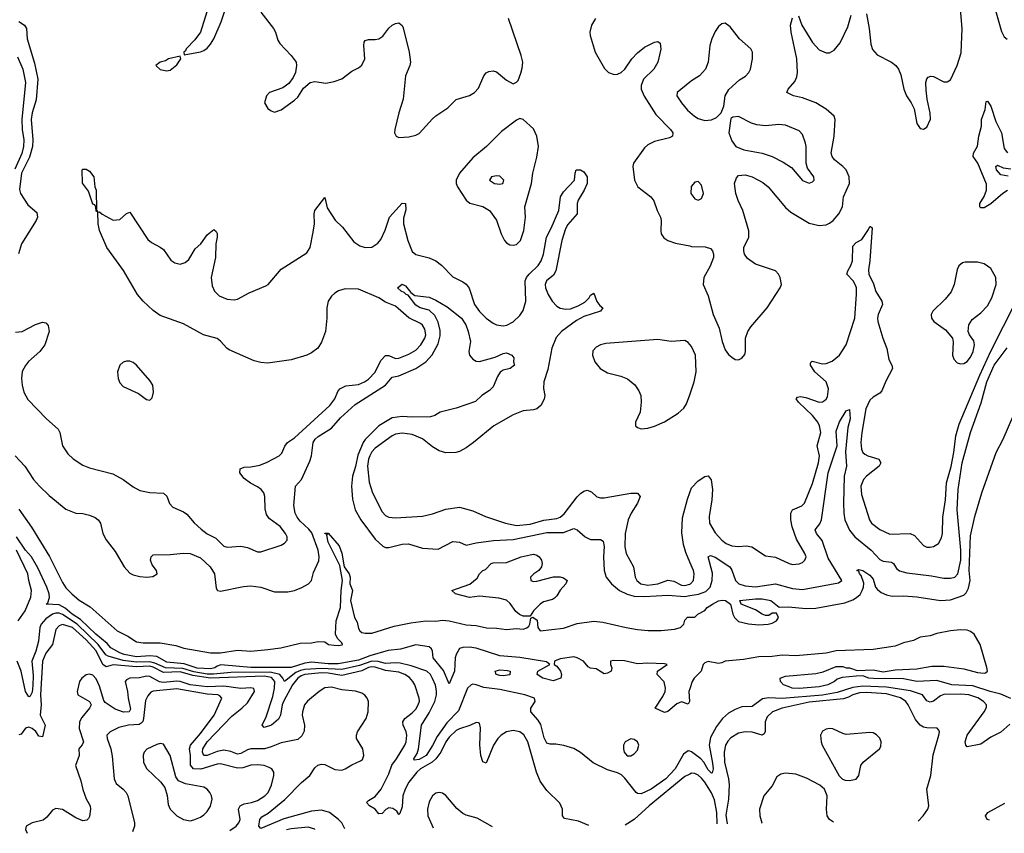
# Model space of a CAD drawing. Header units: inches. Extents: x 1682530 to 1839546, y 640742 to 791647.
# Tile 555 of 656: x 1816015 to 1821870, y 642587 to 647423. Entities that reach past the tile are written whole.
import ezdxf

# ---------------------------------------------------------------- set-up
doc = ezdxf.new("R2010")
doc.units = ezdxf.units.IN
doc.header["$MEASUREMENT"] = 0
doc.layers.add('B8614', color=7, linetype='Continuous')
doc.layers.add('B8624', color=7, linetype='Continuous')

msp = doc.modelspace()

# ---------------------------------------------------------------- linework, layer by layer
at = {"layer": 'B8614', "color": 5}
for points, elevation in [([(1817138.6, 647501.4), (1817090.4, 647350), (1817056.5, 647303.5), (1817005.5, 647250), (1817001.4, 647238.6), (1816991.3, 647230), (1816994, 647214), (1817090, 647232.4), (1817110, 647240.3), (1817130, 647254.9), (1817150, 647278.4), (1817170, 647308.5), (1817212.9, 647410), (1817252.6, 647530)], 420), ([(1817450, 647468.9), (1817524.6, 647370), (1817536, 647350), (1817550, 647301), (1817561.4, 647281.4), (1817630.6, 647210), (1817659.3, 647170), (1817661.3, 647150), (1817654.9, 647110), (1817641.3, 647078.7), (1817615.8, 647044.2), (1817580.9, 647019.1), (1817501, 646990), (1817482, 646970), (1817470.6, 646930), (1817490, 646894.8), (1817510, 646880.7), (1817530, 646874), (1817570, 646888), (1817650, 646945.5), (1817670, 646963), (1817703.1, 647016.9), (1817742.7, 647050), (1817770, 647054.9), (1817834.9, 647045.1), (1817884.4, 647055.6), (1817930, 647071.8), (1817990, 647117.6), (1818030, 647137.6), (1818050, 647152.7), (1818068.5, 647190), (1818061.4, 647270), (1818064, 647290), (1818070, 647299.3), (1818090, 647306), (1818130, 647305.8), (1818150, 647310.2), (1818174.5, 647325.5), (1818210, 647373.1), (1818230, 647390.3), (1818250, 647400.3), (1818270, 647403.8), (1818288.8, 647388.8), (1818294.7, 647374.7), (1818331.7, 647230), (1818338.9, 647170), (1818335.6, 647150), (1818309.2, 647090), (1818296.6, 646950), (1818270.2, 646870), (1818245.5, 646770), (1818243.6, 646750), (1818253.4, 646730), (1818270, 646723.9), (1818330, 646727.8), (1818370, 646736.3), (1818390, 646747.2), (1818470, 646834.2), (1818490, 646852.3), (1818561.2, 646898.8), (1818610, 646948.7), (1818690, 646971.7), (1818720.7, 646990), (1818742.9, 647017.1), (1818774.5, 647090), (1818790, 647107.7), (1818804.9, 647115.1), (1818830, 647118.4), (1818850, 647112.7), (1818910, 647064), (1818950, 647042), (1818969, 647051), (1818979, 647061), (1818995.1, 647104.9), (1819004.2, 647135.8), (1819006.3, 647170), (1818997.4, 647210), (1818922.4, 647430)], 420), ([(1816010, 647412.4), (1816043.8, 647390), (1816056, 647370), (1816060.7, 647310), (1816104.3, 647164.3), (1816124.1, 647070), (1816113.1, 646946.9), (1816090, 646869.7), (1816083, 646830), (1816093.3, 646710), (1816091.5, 646670), (1816074.4, 646605.6), (1816025.3, 646510), (1816013.3, 646413.3), (1816019.8, 646390), (1816063.2, 646323.2), (1816116.6, 646276.6), (1816121, 646250), (1816113.4, 646230), (1816026.4, 646090), (1816007.9, 646032.1)], 380), ([(1819438.9, 647430), (1819416, 647390), (1819406, 647350), (1819407.6, 647330), (1819437.8, 647230), (1819493.4, 647133.4), (1819515.8, 647110), (1819550, 647096.5), (1819570, 647098.5), (1819592.8, 647110), (1819613.3, 647130), (1819655.4, 647190), (1819690, 647227), (1819730, 647260.3), (1819790.6, 647290.6), (1819810, 647294), (1819823.5, 647283.5), (1819827.9, 647247.9), (1819810.2, 647169.8), (1819787, 647130), (1819725.2, 647070), (1819710, 647032.7), (1819711.5, 647010), (1819728.3, 646968.3), (1819799, 646859), (1819886, 646770), (1819898.5, 646750), (1819897, 646730), (1819879.7, 646720.3), (1819790, 646699.8), (1819750, 646679.7), (1819730, 646661.6), (1819665.5, 646570), (1819661.8, 646550), (1819671.2, 646470), (1819691.6, 646430), (1819768.8, 646370), (1819787.1, 646347.1), (1819805.4, 646290), (1819826.7, 646250), (1819830.2, 646230), (1819827.2, 646167.2), (1819830.6, 646150), (1819846.6, 646126.6), (1819870.4, 646110.4), (1819915.6, 646095.6), (1820000, 646078.1)], 420), ([(1816002.4, 647202.4), (1816034.8, 647130), (1816049.6, 647050), (1816028.7, 646830), (1816030.6, 646770), (1816039.3, 646710), (1816037.8, 646670), (1816027.5, 646627.5), (1815985.7, 646534.3)], 360), ([(1820000, 647052.2), (1819924.4, 646990), (1819922.6, 646970), (1819950.2, 646930), (1819986.3, 646886.3), (1820000, 646874.4)], 440), ([(1815990, 645565.7), (1816030, 645570.3), (1816110, 645611.5), (1816150, 645624.9), (1816170, 645621.1), (1816185.3, 645605.3), (1816190.3, 645570), (1816164.7, 645490), (1816136.1, 645450), (1816068.3, 645391.7), (1816050, 645368.6), (1816030, 645331.3), (1816025.5, 645290), (1816030.1, 645250.1), (1816039.3, 645210), (1816064.7, 645164.7), (1816173.8, 645050), (1816244.2, 644990), (1816254.9, 644970), (1816270.3, 644890.3), (1816302, 644842), (1816333.8, 644813.8), (1816390, 644775.8), (1816430, 644758.7), (1816570, 644722.8), (1816630.2, 644690.2), (1816690, 644646.7), (1816730, 644624.9), (1816790, 644612.2), (1816870, 644608), (1816890, 644590.8), (1816907.1, 644547.1), (1816925.4, 644525.4), (1816990, 644498.7), (1817010, 644484.9), (1817053.1, 644433.1), (1817094, 644394), (1817130, 644368.1), (1817180.9, 644340.9), (1817230, 644293.1), (1817250, 644286.9), (1817330, 644294.3), (1817370, 644284.9), (1817430, 644260.4), (1817450, 644260.5), (1817570, 644299.3), (1817590, 644310.8), (1817606, 644330), (1817606, 644350), (1817595.1, 644370), (1817563.7, 644410), (1817498, 644458), (1817482.4, 644482.4), (1817475.5, 644515.5), (1817472.8, 644590), (1817466.6, 644610), (1817451.3, 644630), (1817430, 644646), (1817387.6, 644667.6), (1817350, 644696.4), (1817325.4, 644730), (1817327.3, 644752.7), (1817350, 644763.1), (1817390, 644764.7), (1817443.8, 644776.2), (1817487.5, 644792.5), (1817558.7, 644830), (1817573.9, 644846.1), (1817591.3, 644888.7), (1817607.1, 644910), (1817650, 644938.5), (1817859.4, 645130), (1817889, 645170), (1817906.4, 645213.6), (1817918.5, 645230), (1817954.1, 645245.9), (1818030, 645255.1), (1818066.6, 645270), (1818090, 645285.9), (1818130, 645328.3), (1818162.3, 645397.7), (1818190, 645427.4), (1818210, 645426.4), (1818250, 645409.4), (1818270, 645411.7), (1818330, 645434.6), (1818370, 645459.4), (1818400.9, 645490), (1818425.2, 645530), (1818429.9, 645550), (1818424.1, 645584.1), (1818410, 645607.9), (1818398.1, 645618.1), (1818330, 645651.8), (1818250, 645720.7), (1818190, 645745.1), (1818150.9, 645770.9), (1818030, 645820.7), (1817950, 645823.4), (1817910.8, 645810.8), (1817890, 645797.9), (1817870, 645779.8), (1817849.4, 645750), (1817841.4, 645710), (1817842, 645650), (1817834.7, 645570), (1817810, 645506.6), (1817788.5, 645470), (1817750, 645442.2), (1817723, 645430), (1817630, 645401.8), (1817490, 645382.4), (1817450, 645385.4), (1817410, 645395.8), (1817261.2, 645461.2), (1817247.4, 645470), (1817210, 645512.2), (1817190, 645527.6), (1817109.2, 645549.2), (1816990, 645614.6), (1816850, 645665.6), (1816810, 645694.7), (1816750, 645749.7), (1816715.3, 645790), (1816632.6, 645932.6), (1816534.5, 646070), (1816489.6, 646170), (1816482, 646210), (1816480.4, 646279.6), (1816490, 646282), (1816506.4, 646266.4), (1816570.6, 646230.6), (1816610, 646234.8), (1816650, 646270.7), (1816670, 646278.8), (1816777.4, 646117.4), (1816798.9, 646098.9), (1816850, 646072), (1816870, 646056.4), (1816914.4, 645994.4), (1816938.5, 645978.5), (1816970, 645970.7), (1817000.2, 645979.8), (1817022, 645998), (1817058, 646062), (1817092.7, 646090), (1817130, 646144), (1817170, 646176), (1817184, 646164), (1817190, 646152), (1817190.3, 646130.3), (1817181.7, 646090), (1817178.8, 646010), (1817153.8, 645890), (1817160.7, 645840.7), (1817174.3, 645810), (1817201.4, 645781.4), (1817250, 645762), (1817290, 645757.6), (1817310, 645762.2), (1817379.9, 645800.1), (1817479.6, 645840.4), (1817492.8, 645850), (1817570, 645940.2), (1817723.1, 646036.9), (1817742.4, 646070), (1817760.6, 646159.4), (1817767.7, 646210), (1817766.6, 646270), (1817770.7, 646290), (1817830, 646366.8), (1817844.3, 646304.3), (1817892.2, 646232.2), (1817934.2, 646190), (1818003.1, 646103.1), (1818038.3, 646078.3), (1818070, 646068.3), (1818110, 646071.2), (1818145.9, 646094.1), (1818162.8, 646117.2), (1818188.8, 646171.2), (1818213.8, 646250), (1818290, 646332), (1818310, 646330.7), (1818312.5, 646292.5), (1818297.4, 646242.6), (1818298.3, 646210), (1818323.9, 646110), (1818350, 646044.6), (1818370, 646027.3), (1818450, 646007.2), (1818490.8, 645990.8), (1818524.1, 645964.1), (1818590, 645894.3), (1818650, 645865.8), (1818670, 645851.6), (1818687.3, 645827.3), (1818719.4, 645730), (1818750, 645688.4), (1818789.3, 645650), (1818830, 645619.2), (1818850, 645609.5), (1818890, 645604.2), (1818912.1, 645607.9), (1818950, 645627.6), (1818990, 645665.5), (1819010, 645694), (1819024.3, 645750), (1819021.5, 645870), (1819029, 645890), (1819044.1, 645910), (1819097.7, 645962.3), (1819116.7, 645990), (1819129.9, 646030), (1819147.1, 646130), (1819176.3, 646183.7), (1819220.9, 646290), (1819231.7, 646370), (1819250, 646400.2), (1819314, 646470), (1819318, 646510), (1819325.2, 646530), (1819350, 646530.4), (1819370, 646519.5), (1819390.1, 646490.1), (1819390.2, 646450), (1819372.5, 646410), (1819335.6, 646350), (1819331, 646330), (1819331.1, 646270), (1819274.6, 646205.4), (1819260.5, 646179.5), (1819238.2, 646110), (1819203.6, 645930), (1819190, 645904.7), (1819148.6, 645870), (1819140.5, 645850), (1819141.9, 645830), (1819158, 645790), (1819182.1, 645750), (1819210, 645720.5), (1819230, 645709), (1819263.3, 645703.3), (1819290, 645705.1), (1819337.2, 645722.8), (1819375.8, 645744.2), (1819401.2, 645770), (1819410, 645785.3), (1819430, 645798), (1819448.2, 645748.2), (1819464.2, 645724.2), (1819482.4, 645710), (1819468.4, 645690), (1819370, 645658.9), (1819325.6, 645634.4), (1819237, 645570), (1819205.9, 645534.1), (1819178.9, 645470), (1819156, 645344), (1819133.1, 645270), (1819130.4, 645230.4), (1819138.4, 645190), (1819133.3, 645166.7), (1819114.9, 645130), (1819090, 645109.7), (1819070, 645103.9), (1819010, 645099.1), (1818950, 645075), (1818834.6, 645010), (1818714.6, 644910), (1818670, 644878.4), (1818630, 644857.4), (1818608.6, 644851.4), (1818550, 644849.2), (1818510, 644861.1), (1818470, 644885), (1818410, 644931.7), (1818350, 644956.9), (1818290, 644965.9), (1818250, 644958.8), (1818230, 644950.6), (1818130, 644876), (1818110, 644854.2), (1818096.6, 644830), (1818089.2, 644810), (1818083.7, 644770), (1818093.4, 644673.4), (1818112.9, 644610), (1818170, 644498.7), (1818190, 644476.9), (1818210, 644467), (1818250, 644461.8), (1818410, 644471.2), (1818470, 644485.4), (1818550, 644514.5), (1818630, 644525), (1818710, 644503.5), (1818786, 644470), (1818904.9, 644430), (1818970, 644416.2), (1819050, 644423.7), (1819131.3, 644448.7), (1819210, 644458), (1819230, 644465.9), (1819253.3, 644486.7), (1819330, 644587.4), (1819350, 644607.3), (1819370, 644620.2), (1819390, 644626), (1819415.8, 644615.8), (1819447.7, 644587.7), (1819470, 644581.3), (1819490, 644580.3), (1819650, 644609.1), (1819688.6, 644608.6), (1819704.4, 644590), (1819689.2, 644550), (1819651, 644490), (1819633.4, 644450), (1819614.8, 644370), (1819612.9, 644290), (1819621.8, 644250), (1819665, 644170), (1819675.5, 644110), (1819685, 644090), (1819708.8, 644070), (1819750, 644061.9), (1819810, 644069.5), (1819870, 644091), (1819905.8, 644085.8), (1819950, 644061.4), (1819970, 644059.4), (1820000, 644068.6)], 380), ([(1815988.8, 644830), (1816045.5, 644770), (1816098.3, 644690), (1816132.4, 644650), (1816190, 644594.5), (1816290, 644514.2), (1816349.7, 644490.3), (1816390, 644487.9), (1816430, 644477.8), (1816463.6, 644463.6), (1816481.6, 644450), (1816494.9, 644430), (1816508.9, 644370), (1816530, 644330.5), (1816582.6, 644262.6), (1816637, 644170), (1816670, 644134), (1816690, 644123.6), (1816730, 644113.7), (1816770.9, 644109.1), (1816807.2, 644112.8), (1816833.2, 644130), (1816829.2, 644150), (1816803.3, 644183.3), (1816792.7, 644210), (1816797.2, 644230), (1816810, 644242.8), (1816910, 644244.7), (1816990, 644252.9), (1817030, 644249.4), (1817090, 644224.4), (1817148.1, 644170), (1817173.8, 644130), (1817184.5, 644044.5), (1817191, 644031), (1817210, 644026.8), (1817346.7, 644053.3), (1817390, 644057.6), (1817450, 644050.2), (1817530, 644023.2), (1817610, 644022.3), (1817650, 644030.2), (1817692.6, 644047.4), (1817733, 644070), (1817749.7, 644090), (1817762.5, 644137.5), (1817793.9, 644206.1), (1817795.7, 644230), (1817790.4, 644270), (1817752.7, 644372.7), (1817735.4, 644395.4), (1817682.7, 644442.7), (1817665.6, 644465.6), (1817653.9, 644490), (1817645, 644535), (1817655.8, 644650), (1817690.5, 644689.5), (1817740.8, 644799.2), (1817750.6, 644830), (1817760.2, 644910), (1817771.4, 644930), (1817790, 644946.6), (1817870, 644995.5), (1817923.8, 645056.3), (1818010, 645136.6), (1818189.8, 645250), (1818230, 645297.8), (1818270, 645307.2), (1818370, 645350.5), (1818429.9, 645390.1), (1818468.7, 645431.3), (1818504, 645496), (1818515.6, 645544.4), (1818516, 645576), (1818504.3, 645624.3), (1818484.9, 645664.9), (1818450, 645696.5), (1818396, 645710), (1818370, 645726.8), (1818325, 645785), (1818312.7, 645790), (1818302.5, 645802.5), (1818283.7, 645810), (1818261.2, 645830), (1818290, 645850.3), (1818310, 645842), (1818341.7, 645801.7), (1818364.2, 645784.2), (1818450, 645774), (1818490, 645756.5), (1818557.3, 645717.3), (1818641.7, 645650), (1818668.9, 645610), (1818683.1, 645570), (1818696.4, 645510), (1818685.5, 645450), (1818690.6, 645430), (1818710, 645405.5), (1818730, 645393), (1818750, 645392.2), (1818843, 645417), (1818890, 645438.3), (1818910, 645442.4), (1818941, 645430), (1818953.7, 645413.7), (1818951.3, 645390), (1818958, 645370), (1818931.3, 645350), (1818890, 645340.7), (1818872.7, 645327.3), (1818856.9, 645303.1), (1818830, 645241.3), (1818810, 645218.9), (1818762.8, 645190), (1818726.4, 645153.6), (1818610, 645113.6), (1818516, 645090), (1818484, 645070), (1818457.8, 645062.2), (1818350, 645059.9), (1818290, 645065.2), (1818230, 645055.7), (1818150, 645009.9), (1818070, 644928.5), (1818057.9, 644910), (1818025.9, 644834.1), (1818013.1, 644766.9), (1817994.7, 644710), (1817987.5, 644650), (1817994, 644574), (1818010.1, 644510.1), (1818043.7, 644450), (1818130, 644334.9), (1818174.5, 644294.5), (1818190, 644286.4), (1818210, 644284.9), (1818290, 644306.4), (1818327.3, 644307.3), (1818410, 644281.8), (1818503.7, 644276.3), (1818590, 644321.3), (1818630, 644316.9), (1818670, 644299.6), (1818730, 644312.8), (1818832.9, 644327.1), (1818950, 644333.8), (1819150, 644374.5), (1819250, 644374.5), (1819310, 644398.5), (1819330, 644390.3), (1819377.8, 644350), (1819410, 644334.3), (1819470, 644334.4), (1819484.3, 644324.3), (1819491.6, 644291.6), (1819486.3, 644230), (1819490.2, 644150), (1819502.4, 644110), (1819534.7, 644070), (1819582.7, 644030), (1819628.2, 644008.2), (1819670, 643996.9), (1819730, 643993.8), (1819870, 644003.1), (1819970, 643995.4), (1820000, 644000.4)], 360), ([(1820000, 645492.9), (1819990, 645505.1), (1819970, 645516.9), (1819890, 645509.8), (1819810, 645522.5), (1819501.7, 645498.3), (1819468.5, 645491.5), (1819442.5, 645477.5), (1819424.4, 645455.6), (1819421, 645430), (1819435.8, 645390), (1819467.3, 645350), (1819510, 645323.5), (1819590, 645303.5), (1819630, 645287.6), (1819673.3, 645253.3), (1819697.8, 645217.8), (1819708.5, 645190), (1819711.2, 645148.8), (1819704.2, 645090), (1819677, 645030), (1819677.6, 645010), (1819690, 644999.5), (1819711.7, 644991.7), (1819750, 644995.3), (1819790, 645006.7), (1819850, 645032.4), (1819930, 645083.9), (1819965.3, 645114.7), (1819981, 645139), (1820000, 645194.1)], 420), ([(1820000, 644199.4), (1819975.7, 644255.7), (1819963, 644303), (1819953.5, 644373.5), (1819957.5, 644462.5), (1819986.3, 644573.7), (1820000, 644612.3)], 380), ([(1816010, 644514), (1816086.4, 644406.4), (1816193.3, 644233.3), (1816270, 644078.4), (1816290, 644046.7), (1816325.5, 644010), (1816370, 643972.7), (1816433.6, 643933.6), (1816595.3, 643790), (1816658.3, 643758.3), (1816710, 643725.8), (1816750, 643719.7), (1816850, 643719.2), (1816943.7, 643703.7), (1816992, 643688), (1817150, 643659), (1817210, 643659.5), (1817310, 643675.3), (1817390, 643670.3), (1817490, 643678.9), (1817568, 643690), (1817682.7, 643717.3), (1817750, 643719.1), (1817790, 643726.8), (1817830, 643724.7), (1817852, 643710), (1817884.9, 643704.9), (1817910, 643703.1), (1817932.6, 643707.4), (1817935.1, 643710), (1817930, 643719.3), (1817905.6, 643745.6), (1817894, 643770), (1817897.2, 643850), (1817922.7, 643930), (1817926.9, 644030), (1817935.1, 644090), (1817919.1, 644179.1), (1817850, 644317), (1817841.2, 644358.8), (1817847.3, 644367.3), (1817832.7, 644367.3), (1817830, 644372), (1817850, 644370.5), (1817915.3, 644295.3), (1817931.7, 644251.7), (1817944.9, 644170), (1817975.2, 644130), (1817979.6, 644110), (1817979.5, 644070), (1817993.6, 644030), (1817981.6, 643970), (1818005.5, 643870), (1818021.3, 643841.3), (1818030, 643804), (1818037.6, 643790), (1818050, 643780.3), (1818070, 643775.8), (1818110, 643776.5), (1818242.1, 643817.9), (1818341.2, 643838.8), (1818430, 643849.6), (1818490, 643848.4), (1818530, 643853.6), (1818570, 643850.9), (1818670, 643827), (1818730, 643822.6), (1818791.1, 643808.9), (1818850, 643806.7), (1818910, 643798.4), (1818970, 643804.9), (1819010, 643801.3), (1819031.2, 643808.8), (1819042, 643818), (1819049.6, 643830), (1819054, 643866), (1819067.3, 643872.7), (1819093.1, 643853.1), (1819097.3, 643810), (1819110.8, 643790.8), (1819250, 643807), (1819330, 643834.8), (1819430, 643847.7), (1819482.5, 643842.5), (1819622, 643810), (1819690, 643799.3), (1819753.2, 643793.2), (1819830, 643793), (1819910, 643800.5), (1819944, 643810), (1819964, 643830), (1819970, 643854), (1819987.3, 643872.7), (1820000, 643872.5)], 340), ([(1820000, 643445), (1819995.3, 643430), (1819998, 643370), (1819990, 643354), (1819950, 643367.8), (1819923.7, 643356.3), (1819870, 643311.8), (1819850, 643306), (1819794, 643330), (1819839.7, 643400.3), (1819853.5, 643430), (1819856, 643450), (1819847.3, 643487.3), (1819806, 643530), (1819809, 643550), (1819865.2, 643590), (1819850, 643594.7), (1819750, 643598.3), (1819690, 643594.7), (1819611.7, 643611.7), (1819546, 643614), (1819528.2, 643610), (1819528, 643590), (1819536.3, 643570), (1819533, 643550), (1819510, 643538), (1819490, 643535.1), (1819444.1, 643564.1), (1819409.5, 643569.5), (1819396.5, 643576.5), (1819367.3, 643610), (1819330, 643630.7), (1819310, 643635.8), (1819230, 643624.8), (1819194.9, 643610), (1819193.4, 643590), (1819210, 643580.3), (1819230.4, 643550), (1819238, 643530), (1819233.4, 643510), (1819187.4, 643492.6), (1819126.6, 643510), (1819093.2, 643530), (1819097.2, 643550), (1819167.3, 643590), (1819147.1, 643607.1), (1818990, 643631.9), (1818870, 643642.9), (1818730, 643687.4), (1818690, 643693), (1818650, 643691.5), (1818630, 643686), (1818610.2, 643650), (1818604.2, 643630), (1818601.1, 643550), (1818570, 643476), (1818535.1, 643555.1), (1818473.3, 643630), (1818469.7, 643669.7), (1818463.9, 643683.9), (1818450, 643694.5), (1818370, 643706.6), (1818278.9, 643681.1), (1818206.6, 643673.4), (1818097.7, 643642.3), (1818030, 643616.6), (1817910, 643593.9), (1817850, 643593.9), (1817750, 643603.7), (1817710, 643598.6), (1817630, 643573), (1817390, 643572.1), (1817212, 643588), (1817190, 643581), (1817174.8, 643570), (1817150, 643565), (1817070.4, 643569.6), (1816993.8, 643593.8), (1816890, 643604), (1816830, 643637.3), (1816790, 643641.5), (1816710, 643636.7), (1816636, 643650), (1816610, 643659.2), (1816558.1, 643690), (1816536.2, 643716.2), (1816468.3, 643770), (1816377.4, 643857.4), (1816327.8, 643890), (1816285, 643925), (1816250, 643944.1), (1816173.2, 643950), (1816182.7, 643957.3), (1816191.8, 643988.2), (1816189.9, 644010), (1816177, 644050), (1816124.1, 644164.1), (1816086, 644230), (1816050, 644269.5), (1815996.5, 644350)], 340), ([(1816006.3, 643850), (1816047.6, 643910), (1816081.6, 643990), (1816084.9, 644030), (1816069, 644089), (1816063.3, 644130), (1815996.9, 644270)], 360), ([(1820000, 643074.4), (1819990, 643077.1), (1819962.5, 643057.5), (1819913.1, 642970), (1819856.8, 642910), (1819770, 642849.4), (1819710, 642822.4), (1819690, 642824.2), (1819682, 642830), (1819614.7, 642914.7), (1819593.6, 642933.6), (1819570, 642946.6), (1819510, 642963.6), (1819425.5, 643005.5), (1819350, 643067.3), (1819310, 643091.6), (1819250.5, 643109.5), (1819203, 643117), (1819170, 643116), (1819150, 643122.7), (1819134, 643154), (1819113.8, 643233.8), (1819099.2, 643259.2), (1819054, 643310), (1819054.5, 643330), (1819080.9, 643370), (1819076, 643390), (1819019.3, 643410), (1818870, 643441.5), (1818774.5, 643454.5), (1818729.5, 643470.5), (1818710, 643473.2), (1818700.3, 643470), (1818678.6, 643450), (1818625.1, 643314.9), (1818555.8, 643244.2), (1818497.8, 643162.2), (1818470, 643108.2), (1818432, 643050), (1818390, 643026.6), (1818361, 643021), (1818359.2, 643030), (1818378.3, 643061.7), (1818386.8, 643090), (1818404, 643230), (1818450, 643304), (1818484.1, 643370), (1818494.8, 643410), (1818494.3, 643434.3), (1818487, 643467), (1818470, 643506.6), (1818457.8, 643530), (1818436.8, 643550), (1818343.2, 643583.2), (1818278.2, 643598.2), (1818250, 643600.5), (1818190, 643596.1), (1818147.5, 643607.5), (1818110, 643609.5), (1818035.8, 643584.2), (1817930, 643560.6), (1817810, 643567), (1817710, 643560.7), (1817684.6, 643555.4), (1817657.2, 643542.8), (1817590, 643488.6), (1817579.7, 643510), (1817562.7, 643530), (1817504.4, 643544.4), (1817270, 643542.6), (1817167.3, 643532.7), (1817130, 643533.6), (1817050, 643546.4), (1816985.7, 643565.7), (1816883, 643570), (1816819.1, 643599.1), (1816790, 643605.9), (1816710, 643603.9), (1816630, 643613.4), (1816540.8, 643640.8), (1816528.2, 643648.2), (1816481.4, 643710), (1816357.9, 643830), (1816270, 643887), (1816250, 643894.6), (1816230, 643895.9), (1816209.9, 643890.1), (1816170, 643861.6), (1816143.5, 643830), (1816135.4, 643810), (1816127.2, 643730), (1816111.9, 643670), (1816086.8, 643610), (1816095.2, 643524.8), (1816094.4, 643465.6), (1816090, 643426.6), (1816077.5, 643402.5), (1816070, 643397.4), (1816049.9, 643429.9), (1816023.6, 643550), (1816000.4, 643610)], 360), ([(1819399.5, 642632.6), (1819338.3, 642658.3), (1819254.9, 642674.9), (1819242.4, 642690), (1819242.6, 642730), (1819226.4, 642766.4), (1819150, 642840.8), (1819110, 642896.8), (1819088.2, 642950), (1819037, 643130), (1819013, 643173), (1818990, 643191), (1818950, 643198.8), (1818910.1, 643189.9), (1818878, 643170), (1818858.3, 643150), (1818832.1, 643110), (1818790, 643004.5), (1818770, 643011.6), (1818756.5, 643050), (1818752, 643112), (1818754.7, 643214.7), (1818750, 643241.2), (1818744.1, 643244.1), (1818730, 643244.7), (1818693, 643227), (1818630, 643208.5), (1818610, 643197.4), (1818570, 643158.5), (1818550, 643131.7), (1818519.4, 643070), (1818490.6, 643030), (1818467.7, 643010), (1818398.3, 642970), (1818376.6, 642950), (1818329.5, 642890.5), (1818306.6, 642850), (1818294.4, 642810), (1818290, 642744.5), (1818276.1, 642703.9), (1818270, 642698.9), (1818257.8, 642717.8), (1818234.6, 642734.6), (1818210, 642737.9), (1818192.3, 642727.7), (1818170, 642704.1), (1818150, 642703.1), (1818129.6, 642729.6), (1818096.4, 642750), (1818077.2, 642770), (1818090, 642782.8), (1818130, 642806.7), (1818165, 642850), (1818210, 642941.2), (1818227.7, 642992.3), (1818256.1, 643030), (1818305.2, 643110), (1818312.7, 643130), (1818317.3, 643170), (1818314.3, 643190), (1818296.1, 643230), (1818292.9, 643250), (1818305.5, 643270), (1818350, 643303), (1818370, 643324.2), (1818385.7, 643350), (1818392.2, 643372.2), (1818391.6, 643390), (1818364.1, 643470), (1818353.2, 643490), (1818332.4, 643512.4), (1818306.5, 643530), (1818270, 643543.9), (1818190, 643554.8), (1818130, 643574.1), (1818110, 643576.1), (1818090, 643571.6), (1818050, 643552.5), (1817930, 643525.4), (1817850, 643539.3), (1817810, 643541.6), (1817710, 643530), (1817690, 643523.6), (1817669.1, 643510), (1817637.5, 643470), (1817584.6, 643370), (1817576.2, 643350), (1817567.2, 643290), (1817555.3, 643264.7), (1817512.9, 643230), (1817470, 643216.2), (1817456.8, 643230), (1817481.4, 643278.6), (1817520.7, 643399.3), (1817531.1, 643448.9), (1817533, 643490), (1817513.1, 643513.1), (1817470, 643521.1), (1817150, 643508.8), (1817044.4, 643524.4), (1816970, 643546), (1816870, 643543), (1816810, 643575.3), (1816790, 643581.2), (1816710, 643577.3), (1816571.7, 643588.3), (1816530, 643576.3), (1816510, 643590.7), (1816470.9, 643670.9), (1816410, 643737.5), (1816330, 643810.2), (1816270, 643828.6), (1816250, 643821), (1816230, 643797.7), (1816210.2, 643710), (1816170, 643657.3), (1816150.5, 643610), (1816139.1, 643410), (1816143.1, 643350), (1816137.6, 643290), (1816166.2, 643230), (1816150, 643160.5), (1816130, 643165.3), (1816111.2, 643191.2), (1816090, 643209.4), (1816070, 643217.8), (1816050, 643212.2), (1816024.1, 643175.9), (1816010, 643173.1)], 380), ([(1817948.5, 642612.8), (1817930.6, 642650), (1817911.5, 642670), (1817857.7, 642710), (1817810, 642724.3), (1817750, 642718.9), (1817586.8, 642673.2), (1817450, 642615.6), (1817437.8, 642630), (1817442.5, 642670), (1817455.3, 642684.7), (1817493.2, 642706.8), (1817591.3, 642788.7), (1817691, 642889), (1817740.7, 642930), (1817770, 642975.5), (1817788.1, 642991.9), (1817810, 642998.3), (1817830, 642995.1), (1817890, 642966.1), (1817930, 642962), (1817950.7, 642969.3), (1817990, 642995), (1818042.7, 643017.3), (1818053.9, 643026.1), (1818061.4, 643050), (1818056.3, 643090), (1818017.3, 643150), (1818017.3, 643170), (1818024.7, 643190), (1818074.8, 643270), (1818088.4, 643310), (1818089.9, 643369.9), (1818082, 643390), (1818067.9, 643407.9), (1818050, 643420.9), (1818011.5, 643431.5), (1817930, 643439), (1817870, 643455.6), (1817830, 643451.5), (1817796.3, 643430), (1817727.1, 643372.9), (1817709.7, 643350.3), (1817696.3, 643310), (1817695.7, 643290), (1817708.8, 643230), (1817706.4, 643193.6), (1817693.2, 643166.8), (1817670, 643145.4), (1817570, 643124.8), (1817510, 643100.7), (1817470.1, 643089.9), (1817390, 643089.5), (1817370, 643083.3), (1817330, 643060.5), (1817310, 643058.4), (1817270, 643074), (1817230, 643080.4), (1817190, 643073.5), (1817130, 643048.9), (1817110, 643049.9), (1817101.7, 643070), (1817104.9, 643090), (1817129.4, 643130.6), (1817277, 643283), (1817336.5, 643330), (1817370, 643363.2), (1817412.6, 643430), (1817406.8, 643446.8), (1817390, 643451.7), (1817330, 643448.2), (1817230, 643460.7), (1817130, 643457.4), (1817030, 643470), (1816970, 643489.3), (1816950, 643490.8), (1816870, 643482.5), (1816847.1, 643487.1), (1816790, 643518.5), (1816770, 643520.8), (1816728.2, 643511.8), (1816670, 643509.1), (1816650, 643499.9), (1816642.4, 643490), (1816657.4, 643430), (1816660.4, 643390), (1816674.2, 643325.8), (1816667.2, 643310), (1816632.7, 643307.3), (1816584, 643324), (1816524.3, 643364.3), (1816515.6, 643375.6), (1816490, 643461.8), (1816470, 643504.4), (1816450, 643526.2), (1816430, 643533.8), (1816410, 643529.8), (1816384.3, 643510), (1816371, 643490), (1816356.5, 643430), (1816362, 643410), (1816431.1, 643371.1), (1816439.6, 643350), (1816431.4, 643330), (1816384.3, 643275.7), (1816371.2, 643250), (1816368.9, 643210), (1816394, 643130), (1816387.5, 643112.5), (1816367.1, 643090), (1816368.4, 643050), (1816348.2, 642990), (1816378.5, 642898.5), (1816390, 642847.2), (1816410, 642791.7), (1816433.7, 642750), (1816436.8, 642730), (1816430, 642686), (1816425.4, 642674.6), (1816414.8, 642665.2), (1816390, 642661.2), (1816350, 642678.3), (1816270, 642728.6), (1816230, 642735.4), (1816210, 642724.2), (1816177.7, 642682.3), (1816155.6, 642664.4), (1816090, 642649.6), (1816053.4, 642630), (1816050.4, 642610), (1816059.3, 642587)], 420), ([(1817264.5, 642603.5), (1817303.5, 642630), (1817318.9, 642650), (1817327.2, 642670), (1817316.2, 642730), (1817325.8, 642750), (1817350, 642762), (1817393.6, 642770), (1817430, 642782.8), (1817473.1, 642810), (1817492.8, 642830), (1817512.4, 642872.4), (1817526, 642930), (1817525.7, 642950), (1817515.1, 642970), (1817498.9, 642978.9), (1817469.1, 642989.1), (1817430, 642995), (1817390, 642992.5), (1817343.1, 642976.9), (1817310, 642974.2), (1817210, 642999.9), (1817190, 642998.4), (1817092, 642968), (1817049.8, 642970), (1817031.8, 642991.8), (1817031.4, 643050), (1817025.2, 643090), (1817030.4, 643110), (1817090, 643180.1), (1817172, 643290), (1817216.4, 643390), (1817204.5, 643404.5), (1817192.7, 643410), (1817130, 643413.5), (1816950, 643445.3), (1816808.4, 643431.6), (1816794.5, 643425.5), (1816776.8, 643403.2), (1816764.4, 643375.6), (1816752.3, 643270), (1816747.6, 643252.4), (1816738.4, 643241.6), (1816725.8, 643234.2), (1816662.8, 643230), (1816604.4, 643215.6), (1816552.7, 643190), (1816534.4, 643170), (1816536, 643150), (1816556.9, 643090), (1816566.2, 643046.2), (1816577.2, 642910), (1816590, 642882.6), (1816631.4, 642850), (1816649.2, 642830), (1816659.2, 642810), (1816699, 642650), (1816698.5, 642630), (1816686.9, 642595.6)], 440), ([(1820000, 642939.1), (1819970, 642924.3), (1819757.9, 642750), (1819670, 642668.8), (1819616.3, 642635.6)], 380), ([(1818827.1, 642624.8), (1818736.2, 642676.2), (1818670, 642694.6), (1818650, 642704.8), (1818614.7, 642734.7), (1818550, 642810.8), (1818530, 642824.8), (1818510, 642829.8), (1818490, 642826.4), (1818469.6, 642810.4), (1818450, 642773.3), (1818439.4, 642730), (1818443, 642690), (1818474, 642620)], 420), ([(1817771.3, 642610.4), (1817770, 642611.3), (1817730, 642623.8), (1817630, 642614.5), (1817601.1, 642608.1)], 440)]:
    msp.add_lwpolyline(points, dxfattribs=dict(at, elevation=elevation))
for points, elevation in [([(1816970, 647206), (1816901, 647190), (1816881.7, 647178.3), (1816850, 647170.9), (1816824, 647150), (1816850, 647127.3), (1816890, 647118.8), (1816910, 647122.8), (1816950, 647154.8), (1816973.2, 647190)], 420), ([(1818990, 646835.3), (1818970, 646826), (1818881, 646759), (1818790.8, 646669.2), (1818710, 646601.4), (1818630, 646511.8), (1818610.9, 646470), (1818611, 646450), (1818618, 646430), (1818670.9, 646350.9), (1818692.8, 646332.8), (1818770, 646312.2), (1818808.7, 646288.7), (1818851.5, 646231.5), (1818877.7, 646150), (1818897.6, 646110), (1818910, 646096.1), (1818930, 646085), (1818950, 646082.5), (1818970, 646086.7), (1818992.9, 646110), (1819012.6, 646170), (1819022.8, 646250), (1819018.8, 646310), (1819058.9, 646450), (1819065.8, 646510), (1819090, 646606.8), (1819100.6, 646670), (1819091.4, 646731.4), (1819070, 646774.5), (1819010, 646829.3)], 420), ([(1816478, 646282), (1816470, 646286), (1816468, 646308), (1816462, 646322), (1816450, 646326), (1816424, 646404), (1816388.4, 646451.6), (1816386, 646530), (1816390, 646534), (1816410, 646534), (1816430, 646522), (1816456, 646490), (1816462, 646430), (1816470.7, 646409.3), (1816472, 646292)], 380), ([(1818850, 646496), (1818820.7, 646490), (1818808.2, 646470), (1818838.8, 646450), (1818870, 646445.5), (1818889, 646450), (1818894.7, 646470), (1818870, 646493.7)], 440), ([(1816670, 645394.3), (1816650, 645394.3), (1816630, 645387.8), (1816610, 645369.3), (1816596.9, 645330), (1816600.3, 645290), (1816610, 645263.8), (1816630, 645243.1), (1816722, 645202), (1816770, 645164.9), (1816790, 645160.7), (1816804.1, 645175.9), (1816811.5, 645210), (1816807.3, 645250), (1816790, 645278), (1816710, 645369.6), (1816690, 645386)], 420), ([(1819070, 644084.7), (1819090, 644086), (1819190, 644111), (1819230, 644110.8), (1819250, 644106), (1819271.3, 644090), (1819262.8, 644070), (1819228.4, 644031.6), (1819210, 643999), (1819195.9, 643984.1), (1819184, 643976), (1819130, 643962.7), (1819110, 643949.3), (1819070.6, 643910), (1819050, 643878), (1819010, 643878.4), (1818986.9, 643886.9), (1818965.6, 643905.6), (1818932.9, 643952.9), (1818910, 643972.3), (1818864.8, 643984.8), (1818750, 643997.2), (1818689.4, 643989.4), (1818606, 644010), (1818586, 644030), (1818692.3, 644067.7), (1818736.5, 644103.5), (1818749, 644130), (1818768.7, 644150), (1818785.6, 644154.4), (1818819, 644190), (1818830, 644194), (1818910, 644197.1), (1818998, 644230), (1819050, 644242.8), (1819070, 644246), (1819090, 644241), (1819104.7, 644230), (1819118, 644210), (1819122, 644190), (1819118, 644170), (1819102, 644150), (1819072, 644130), (1819052, 644110), (1819054, 644090)], 340), ([(1818890, 643522.4), (1818870, 643525.1), (1818849.2, 643530), (1818842, 643550), (1818870, 643559.1), (1818915.2, 643555.2), (1818932, 643550), (1818930, 643529.7)], 340), ([(1816850, 643120.5), (1816830, 643115.4), (1816772.3, 643087.7), (1816755.8, 643070), (1816748.8, 643051.2), (1816751.3, 643010), (1816770, 642972.4), (1816852.5, 642892.5), (1816878.4, 642858.4), (1816892.7, 642812.7), (1816898.2, 642758.2), (1816910, 642730.6), (1816950, 642690.3), (1816990, 642668.8), (1817030, 642662), (1817050, 642667), (1817090, 642682.6), (1817110, 642696.4), (1817130, 642716.4), (1817150, 642748.2), (1817159.3, 642790), (1817156, 642810), (1817146.3, 642830), (1817129.8, 642849.8), (1817110, 642861.1), (1817000.5, 642880.5), (1816959.6, 642899.6), (1816943.6, 642923.6), (1816910, 643049.6), (1816870, 643117)], 460), ([(1819650, 643149.5), (1819616.3, 643130), (1819605.3, 643110), (1819604.9, 643090), (1819610.7, 643070), (1819628.4, 643048.4), (1819650, 643048), (1819670, 643059.1), (1819690, 643080.7), (1819697.6, 643110), (1819689.3, 643130), (1819670, 643144.5)], 360)]:
    msp.add_lwpolyline(points, close=True, dxfattribs=dict(at, elevation=elevation))
at = {"layer": 'B8624', "color": 5}
for points, elevation in [([(1821050, 647457.3), (1821067.6, 647370), (1821077.2, 647277.2), (1821086.8, 647246.8), (1821114.2, 647214.2), (1821199.1, 647170), (1821225.5, 647150), (1821240.5, 647130), (1821255.1, 647095.1), (1821273, 647010), (1821288, 646970), (1821315.5, 646930), (1821333.7, 646893.7), (1821350, 646806), (1821370, 646777.3), (1821390, 646773), (1821410, 646783.8), (1821431.1, 646831.1), (1821430, 646868), (1821411.6, 646951.6), (1821405.3, 647005.3), (1821403.1, 647050), (1821408.8, 647071.2), (1821418.2, 647081.8), (1821433.3, 647086.7), (1821450, 647085.4), (1821510, 647053), (1821530, 647053.4), (1821550, 647066.5), (1821590, 647150.4), (1821614.2, 647225.8), (1821619.9, 647370), (1821606.8, 647510)], 420), ([(1820646.2, 647446.2), (1820665.5, 647390), (1820730, 647288.1), (1820770, 647244.4), (1820810, 647225.7), (1820830, 647226.7), (1820857.7, 647242.3), (1820894.2, 647285.8), (1820940, 647380), (1820960.6, 647450)], 420), ([(1821817.6, 647477.6), (1821853.8, 647353.8), (1821870, 647322), (1821887.8, 647307.8)], 420), ([(1820000, 646078.1), (1820010, 646076), (1820092.1, 646072.1), (1820122.5, 646062.5), (1820134.8, 646050), (1820142, 646030), (1820140.5, 646010), (1820121.4, 645958.6), (1820083, 645890), (1820079.1, 645850), (1820110, 645781), (1820138.9, 645670), (1820174.6, 645590), (1820193.1, 645510), (1820210, 645460.7), (1820230, 645433.4), (1820250, 645417.3), (1820270, 645404), (1820290, 645400.7), (1820310, 645410.8), (1820327.3, 645432.7), (1820331.6, 645450), (1820330.9, 645530), (1820345.1, 645570), (1820362.5, 645597.5), (1820459.7, 645710), (1820537, 645830), (1820545.1, 645850), (1820537.6, 645890), (1820527.3, 645910), (1820509.7, 645929.7), (1820390.5, 645970.5), (1820342.9, 646002.9), (1820324.7, 646030), (1820320.4, 646050), (1820322.2, 646070), (1820351.3, 646130), (1820351.4, 646168.6), (1820315.3, 646290), (1820287.8, 646347.8), (1820273.5, 646390), (1820266.5, 646450), (1820277.1, 646482.9), (1820290, 646496.5), (1820330, 646501.3), (1820370, 646490.1), (1820435.2, 646455.2), (1820466.7, 646430), (1820570, 646306.5), (1820600, 646280), (1820710, 646212.9), (1820770, 646199.7), (1820810, 646204.3), (1820830, 646213), (1820852.9, 646230), (1820886.6, 646270), (1820907.8, 646310), (1820915, 646370), (1820949.3, 646450), (1820947, 646490), (1820930, 646529.8), (1820910, 646551.4), (1820861.5, 646590), (1820846.5, 646610), (1820840.8, 646630), (1820858.6, 646730), (1820863.9, 646830), (1820858.5, 646850), (1820810, 646891.9), (1820750, 646928.9), (1820670, 646959.3), (1820617.2, 646970), (1820578, 646990), (1820584.2, 647010), (1820623.8, 647056.2), (1820636, 647084), (1820640.7, 647110), (1820635.8, 647190), (1820602.2, 647350), (1820599.7, 647390), (1820610, 647434.8)], 420), ([(1820000, 646874.4), (1820029, 646849), (1820050, 646835.9), (1820090, 646823.2), (1820130, 646827.6), (1820158.9, 646841.1), (1820187.3, 646870), (1820202, 646910), (1820209.4, 646970), (1820231.6, 647008.4), (1820295.1, 647064.9), (1820332.2, 647087.8), (1820350.9, 647109.1), (1820360.5, 647130), (1820373.3, 647190), (1820373, 647230), (1820362.9, 647250), (1820295.1, 647310), (1820240.2, 647380.2), (1820210, 647402), (1820190, 647398), (1820170, 647382), (1820150, 647354), (1820130.3, 647309.7), (1820119.5, 647270), (1820108.4, 647170), (1820093, 647130), (1820057.1, 647090), (1820010, 647060.5), (1820000, 647052.2)], 440), ([(1821890, 646407), (1821861.9, 646390), (1821790, 646329.4), (1821750, 646305.3), (1821730, 646305.1), (1821724, 646310), (1821725, 646330), (1821750, 646372.6), (1821763.9, 646410), (1821764.9, 646444.9), (1821713.2, 646570), (1821684.2, 646610), (1821686.6, 646630), (1821710, 646671.6), (1821718.1, 646730), (1821733.9, 646790), (1821733.8, 646830), (1821757, 646890), (1821762.7, 646937.3), (1821770, 646938.9), (1821790, 646908.7), (1821818.9, 646818.9), (1821853.7, 646750), (1821870, 646658.4), (1821890, 646632.4)], 380), ([(1821893.4, 646493.4), (1821850, 646501.2), (1821822.9, 646530), (1821818.9, 646550), (1821830, 646559), (1821863.5, 646543.5), (1821910, 646537.7)], 360), ([(1820000, 644612.3), (1820010, 644640.3), (1820050, 644682.8), (1820090, 644708.8), (1820110, 644712), (1820128, 644688), (1820134.6, 644630), (1820131.3, 644568.7), (1820115, 644470), (1820117.3, 644430), (1820150, 644372.2), (1820190, 644328.6), (1820215.6, 644310), (1820250, 644295.1), (1820290, 644291.6), (1820335.4, 644295.4), (1820369.3, 644289.3), (1820450, 644237.1), (1820510, 644228.8), (1820591.3, 644190), (1820610, 644185.7), (1820650, 644188.9), (1820670, 644196.4), (1820685.1, 644210), (1820691.2, 644230), (1820684.2, 644250), (1820635.1, 644335.1), (1820609.3, 644409.3), (1820601.1, 644450), (1820601.3, 644490), (1820610, 644510.2), (1820666.8, 644533.2), (1820683.1, 644550), (1820730, 644666.3), (1820766.2, 644790), (1820770.4, 644830), (1820758.1, 644890), (1820780.2, 644970), (1820772.1, 645010), (1820761.1, 645030), (1820729.3, 645070), (1820647.2, 645150), (1820633, 645170), (1820640, 645180), (1820655.6, 645184.4), (1820690, 645177.5), (1820770, 645150.2), (1820790, 645152.6), (1820801.1, 645158.9), (1820811.9, 645168.1), (1820818.4, 645181.6), (1820824.2, 645230), (1820811.6, 645270), (1820743, 645330), (1820718.4, 645370), (1820718.4, 645381.6), (1820720.9, 645390), (1820727.5, 645392.5), (1820790, 645378), (1820810, 645379.8), (1820846.9, 645393.1), (1820889.8, 645430), (1820929.4, 645490.6), (1820980.9, 645650), (1820992.3, 645792.3), (1820990.4, 645830), (1820983.6, 645850), (1820970.8, 645870.8), (1820933.5, 645910), (1820939.8, 645930), (1820958.6, 645961.4), (1820966.6, 645990), (1820970, 646076.4), (1820990, 646098), (1821023.5, 646116.5), (1821063.5, 646176.5), (1821070, 646193.4), (1821074.8, 646194.8), (1821085.4, 646185.4), (1821071.6, 645990), (1821062.8, 645937.2), (1821064.7, 645910), (1821092.2, 645852.2), (1821107.3, 645807.3), (1821141.8, 645750), (1821145.8, 645730), (1821120.8, 645670), (1821116.4, 645650), (1821118.9, 645630), (1821147, 645530), (1821171.1, 645468.9), (1821184, 645404), (1821202.3, 645370), (1821206.3, 645350), (1821165.8, 645274.2), (1821142.4, 645217.6), (1821130, 645203.5), (1821090, 645179.8), (1821070, 645162.2), (1821046.1, 645110), (1821022.3, 644970), (1821016.8, 644910), (1821020.1, 644870), (1821028.6, 644850), (1821040.2, 644840.2), (1821058.4, 644830), (1821124.9, 644810), (1821136.1, 644790), (1821126, 644770), (1821050.2, 644710), (1821033.4, 644690), (1821017.9, 644650), (1821021, 644601), (1821069.2, 644450), (1821081.3, 644430), (1821130, 644392.2), (1821190, 644366), (1821310.6, 644370), (1821337.1, 644357.1), (1821390, 644298.4), (1821410, 644288.7), (1821430, 644287), (1821450, 644292.4), (1821478.4, 644310), (1821496.8, 644343.2), (1821502.2, 644370), (1821505.4, 644465.4), (1821520.9, 644570), (1821526.7, 644670), (1821553.5, 644766.5), (1821570.6, 644850.6), (1821581.6, 644950), (1821601.3, 645018.7), (1821724.3, 645310), (1821790, 645452), (1821941.5, 645750)], 380), ([(1820000, 645194.1), (1820026.1, 645270), (1820038.4, 645330), (1820033.3, 645430), (1820010, 645480.7), (1820000, 645492.9)], 420), ([(1820000, 644000.4), (1820051, 644009), (1820095.7, 644024.3), (1820122.1, 644050), (1820133.7, 644090), (1820134.3, 644134.3), (1820109.9, 644230), (1820122.5, 644237.5), (1820150, 644227.9), (1820239.1, 644170), (1820250.7, 644150.7), (1820272, 644090), (1820291.2, 644070), (1820330, 644058.4), (1820390, 644052.7), (1820510, 644070.1), (1820610, 644042.2), (1820670, 644037.2), (1820884.1, 644075.9), (1820905.1, 644090), (1820821.9, 644221.9), (1820787.1, 644327.1), (1820753.2, 644370), (1820746.5, 644390), (1820774.2, 644425.8), (1820783.6, 644450), (1820822.7, 644730), (1820876, 644890), (1820870, 644977.3), (1820890, 645032.7), (1820930, 645097.3), (1820950, 645106), (1820953.3, 645050), (1820940.4, 644999.6), (1820926.4, 644853.6), (1820931.8, 644770), (1820918.8, 644710), (1820913.9, 644550), (1820915.6, 644490), (1820921.8, 644450), (1820950, 644389.3), (1820980.9, 644350), (1821079.3, 644270), (1821130, 644213.6), (1821150, 644205), (1821199.1, 644199.1), (1821210.9, 644190.9), (1821230, 644160.9), (1821247.1, 644147.1), (1821290, 644134.7), (1821437.8, 644117.8), (1821510, 644103.6), (1821550, 644103.1), (1821576, 644110), (1821594.8, 644130), (1821612.5, 644210), (1821612.1, 644270), (1821590.3, 644510), (1821595.7, 644630), (1821620.6, 644790), (1821669, 644970), (1821733.6, 645146.4), (1821765.7, 645270), (1821810, 645369.4), (1821887.6, 645472.4)], 360), ([(1820000, 643872.5), (1820030, 643872), (1820048, 643890), (1820089.3, 643910.7), (1820104, 643930), (1820136, 643950), (1820170, 643968), (1820192.5, 643972.5), (1820212, 643970), (1820242, 643950), (1820256, 643890), (1820266.8, 643870), (1820290, 643846.8), (1820348.4, 643831.6), (1820410, 643825.5), (1820466, 643830), (1820490, 643836), (1820515.3, 643850), (1820528, 643870), (1820515.3, 643895.3), (1820490, 643895.3), (1820470, 643882), (1820450, 643882), (1820430, 643888.7), (1820390, 643915.3), (1820306, 643950), (1820298, 643970), (1820390, 643981.3), (1820430, 643980.3), (1820481, 643970), (1820530.8, 643930.8), (1820587.6, 643932.4), (1820690, 643922.4), (1820750, 643926), (1820922.9, 643957.1), (1820970, 643975), (1820991.8, 643988.2), (1821012.9, 644007.1), (1821026, 644030), (1821032.8, 644050), (1821034.1, 644074.1), (1821019.9, 644119.9), (1821009.6, 644130.4), (1821005.9, 644145.9), (1820994, 644150), (1821005.1, 644154.9), (1821030, 644148.5), (1821070, 644122.3), (1821090, 644097.3), (1821105.2, 644050), (1821115.6, 644035.6), (1821137.5, 644017.5), (1821170, 644004.4), (1821202.5, 643997.5), (1821270, 643999.1), (1821350, 643993.4), (1821490, 643970.3), (1821550, 643974.3), (1821630, 644002.6), (1821643.3, 644016.7), (1821656.5, 644043.5), (1821666.7, 644090), (1821662.1, 644150), (1821670, 644354.8), (1821695, 644470), (1821736.2, 644610), (1821822.3, 644850), (1821863.4, 644930), (1822027.5, 645310)], 340), ([(1820000, 644068.6), (1820004.7, 644070), (1820022, 644090), (1820026.4, 644130), (1820021.4, 644150), (1820000, 644199.4)], 380), ([(1821908.7, 643388.7), (1821850, 643413.7), (1821785.2, 643430), (1821683.6, 643463.6), (1821559, 643470), (1821470, 643496), (1821350.1, 643489.9), (1821270, 643505), (1821092.1, 643507.9), (1821064, 643510), (1821030, 643522.4), (1820990, 643521.6), (1820906, 643514), (1820876.3, 643503.7), (1820860.5, 643490), (1820820.7, 643470), (1820770, 643458.2), (1820650, 643447.1), (1820609.2, 643450), (1820590, 643456.9), (1820558, 643470), (1820539, 643490), (1820538, 643510), (1820570, 643520.7), (1820750, 643537.3), (1820792.5, 643547.5), (1820870, 643578), (1820910, 643578), (1820930, 643571.3), (1820950, 643571.3), (1820995.3, 643555.3), (1821090, 643558), (1821150, 643547.7), (1821221.5, 643558.5), (1821350, 643564.9), (1821440.2, 643579.8), (1821510, 643580.7), (1821630, 643563.8), (1821710, 643543.8), (1821750, 643538.4), (1821758.9, 643541.1), (1821769.6, 643550.4), (1821766.6, 643573.4), (1821726.7, 643710), (1821690.5, 643770.5), (1821670, 643785.8), (1821650, 643793.7), (1821610, 643796.9), (1821550, 643791.5), (1821470, 643774.6), (1821430, 643760.8), (1821370, 643752.7), (1821330, 643733), (1821270, 643718.6), (1821221.5, 643698.5), (1821090, 643679.8), (1820870, 643670.8), (1820810, 643657.6), (1820630, 643641.7), (1820550, 643645.6), (1820490, 643638.6), (1820410, 643636.8), (1820319.1, 643620.9), (1820210.6, 643610.6), (1820190, 643599.7), (1820170, 643596.4), (1820110, 643608.2), (1820090, 643599.7), (1820080.3, 643590), (1820067, 643550), (1820025.3, 643510), (1820014, 643490), (1820000, 643445)], 340), ([(1821904, 643236), (1821850, 643187.3), (1821790, 643158), (1821730, 643116.5), (1821650, 643101.6), (1821640.7, 643110), (1821636.8, 643130), (1821648.6, 643170), (1821751.1, 643310), (1821764.3, 643335.7), (1821764.3, 643350), (1821747.1, 643370), (1821712.3, 643392.3), (1821658.4, 643410), (1821610, 643414.8), (1821510, 643411.5), (1821490, 643403.2), (1821450, 643373.2), (1821430, 643366.4), (1821410, 643374.7), (1821383.9, 643410), (1821312.9, 643432.9), (1821170, 643454.7), (1821030, 643460.7), (1820970, 643453.5), (1820876, 643424), (1820790, 643407.9), (1820550, 643388.4), (1820470, 643392.6), (1820432.7, 643387.3), (1820370, 643340.3), (1820310, 643339.1), (1820270, 643323.7), (1820230, 643301), (1820194, 643270), (1820158.7, 643221.3), (1820123.9, 643156.1), (1820114.8, 643110), (1820135.9, 643004.1), (1820138.8, 642970), (1820133.9, 642946.1), (1820130, 642944.8), (1820110, 642964.3), (1820084.3, 643010), (1820065.7, 643030), (1820010, 643071.8), (1820000, 643074.4)], 360), ([(1821358.6, 642659.3), (1821387.4, 642690), (1821415.4, 642730), (1821420.5, 642750), (1821408.9, 642850), (1821432.9, 642930), (1821447.5, 643052.5), (1821480.5, 643170), (1821484.5, 643190), (1821480.9, 643200.9), (1821471.5, 643211.5), (1821410, 643213.5), (1821390, 643218.3), (1821370, 643229.9), (1821342.5, 643262.5), (1821299, 643350), (1821284.7, 643370), (1821252.4, 643392.4), (1821170, 643415.7), (1821050, 643423.5), (1821010, 643421.3), (1820970, 643410.2), (1820944.4, 643395.6), (1820913.8, 643386.2), (1820710, 643365.7), (1820549, 643331), (1820491.1, 643308.9), (1820460.9, 643279.1), (1820448, 643250), (1820447.9, 643192.1), (1820442.6, 643177.4), (1820430, 643170.7), (1820370, 643188.8), (1820330, 643190.5), (1820290, 643182.2), (1820244.9, 643155.1), (1820225.6, 643134.4), (1820211.9, 643110), (1820203.7, 643070), (1820206.1, 643010), (1820230.1, 642910), (1820234.4, 642874.4), (1820230.7, 642790), (1820215.3, 642695.3), (1820222.8, 642643.8)], 380), ([(1820163.4, 642643), (1820161.3, 642710), (1820146.3, 642786.3), (1820130, 642827.2), (1820090, 642890.9), (1820070, 642914.1), (1820050, 642932.7), (1820030, 642942.8), (1820010, 642944), (1820000, 642939.1)], 380), ([(1820854.3, 642652.4), (1820829.9, 642669.9), (1820816.4, 642690), (1820812.5, 642730), (1820816.3, 642810), (1820801.6, 642850), (1820772.9, 642872.9), (1820694.8, 642914.8), (1820630, 642937.7), (1820570, 642944.8), (1820540.9, 642939.1), (1820517.2, 642922.8), (1820490.2, 642870), (1820440.7, 642810), (1820415.4, 642730), (1820416.3, 642690), (1820428.6, 642650), (1820430.4, 642646.7)], 420), ([(1821781.9, 642665.1), (1821769.3, 642670), (1821758, 642690), (1821772.3, 642710), (1821873.2, 642766.8)], 360)]:
    msp.add_lwpolyline(points, dxfattribs=dict(at, elevation=elevation))
for points, elevation in [([(1820290, 646847.3), (1820256.8, 646843.2), (1820244.5, 646835.5), (1820232.2, 646750), (1820250, 646704), (1820273.4, 646670), (1820321, 646650), (1820430, 646630.2), (1820490, 646609.2), (1820556.1, 646576.1), (1820604.8, 646544.8), (1820670, 646468.2), (1820710, 646450.7), (1820730, 646458.8), (1820739.3, 646470), (1820738, 646490), (1820700.1, 646540.1), (1820691.1, 646571.1), (1820691.9, 646670), (1820688.4, 646690), (1820670, 646740.9), (1820650, 646762.4), (1820570, 646796.4), (1820530, 646799.7), (1820450, 646793.1), (1820397.8, 646797.8), (1820367.8, 646807.8)], 440), ([(1820050, 646461.2), (1820030, 646457.2), (1820008.9, 646431.1), (1820007, 646390), (1820030, 646359.1), (1820050, 646350.6), (1820070, 646360.7), (1820081.6, 646390), (1820070, 646439)], 440), ([(1821637.5, 645982.5), (1821622.4, 645977.6), (1821600.4, 645959.6), (1821590, 645938), (1821571.6, 645850), (1821553.6, 645806.4), (1821518.2, 645761.8), (1821444.9, 645690), (1821435.5, 645670), (1821437.1, 645650), (1821450.6, 645630), (1821519.7, 645579.7), (1821562, 645530), (1821566.3, 645506.3), (1821561.6, 645430), (1821570, 645404.9), (1821590, 645383.6), (1821610, 645378), (1821630, 645380.5), (1821650, 645392.4), (1821670, 645417.1), (1821684.9, 645450), (1821693.8, 645490), (1821690, 645513.5), (1821663.5, 645550), (1821655.8, 645570), (1821658.8, 645610), (1821679.2, 645640.8), (1821730, 645680.6), (1821770, 645722.3), (1821795.7, 645770), (1821821.8, 645850), (1821818.9, 645890), (1821790, 645943.5), (1821751.3, 645971.3), (1821710, 645982.2)], 420), ([(1820830, 643209.7), (1820810, 643205.1), (1820790, 643193.3), (1820777, 643170), (1820780.9, 643130), (1820787.8, 643110), (1820889, 642929), (1820908.8, 642908.8), (1820923.7, 642903.7), (1820950, 642900.4), (1820990, 642908.2), (1821004.5, 642930), (1821016.9, 642990), (1821031.1, 643010), (1821127.6, 643090), (1821136.1, 643103.9), (1821138.3, 643130), (1821130, 643151.6), (1821110, 643173), (1821090, 643183.5), (1821070, 643187.1), (1820930, 643175.3), (1820910, 643179.8), (1820850, 643207.1)], 420)]:
    msp.add_lwpolyline(points, close=True, dxfattribs=dict(at, elevation=elevation))

doc.saveas('drawing.dxf')
